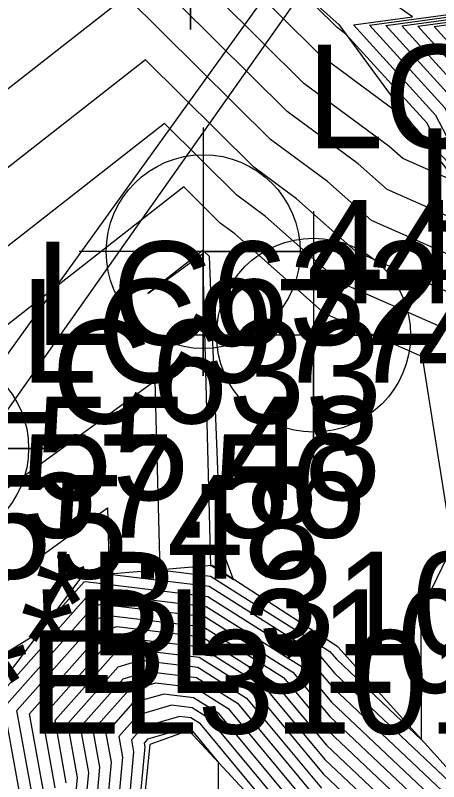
# Model space of a CAD drawing. Extents: x 2188792 to 2191981, y 386090 to 389710.
# Drawn here: x 2190392.51 to 2190402.74, y 387935.42 to 387953.95 of the extents above; entities that cross this region are included whole.
import ezdxf

# ---------------------------------------------------------------- set-up
doc = ezdxf.new("R2010")
doc.units = 0
for name, color, linetype in [('DTM Contours Major', 7, 'Continuous'), ('DTM Contours Minor', 7, 'Continuous'), ('Exist DTM Regular Point Underwater CELL', 7, 'Continuous'), ('Exist DTM Regular Point Underwater Cogo Elevation', 7, 'Continuous'), ('Exist DTM Regular Point Underwater Cogo Number', 7, 'Continuous'), ('Exist Guardrail', 7, 'Continuous'), ('Exist Roads EOT Cogo Point CELL', 7, 'Continuous'), ('Exist Structure Major Bridge Seam Cogo Comment', 7, 'Continuous'), ('Exist Structure Major Bridge Seam Cogo Elevation', 7, 'Continuous'), ('Exist Structure Major Bridge Seam Cogo Number', 7, 'Continuous'), ('Exist Structure Major Bridge Seam Cogo Point CELL', 7, 'Continuous'), ('Exist Structure Major Deck Tunnel Box Culvert', 7, 'Continuous'), ('Exist Structure Major Deck Tunnel Box Culvert Cogo Comment', 7, 'Continuous'), ('Exist Structure Major Deck Tunnel Box Culvert Cogo Elevation', 7, 'Continuous'), ('Exist Structure Major Deck Tunnel Box Culvert Cogo Number', 7, 'Continuous'), ('Exist Structure Major Deck Tunnel Box Culvert Cogo Point CELL', 7, 'Continuous'), ('PH Exist DTM Breakline', 7, 'Continuous')]:
    doc.layers.add(name, color=color, linetype=linetype)

msp = doc.modelspace()

# ---------------------------------------------------------------- linework, layer by layer
at = {"layer": 'DTM Contours Major'}
for points in [[(2190415.973, 387934.44), (2190415.087, 387936.416), (2190414.954, 387936.473), (2190412.399, 387938.792), (2190411.649, 387939.9), (2190409.62, 387943.112), (2190408.479, 387944.677), (2190407.104, 387946.345), (2190402.637, 387951.002), (2190402.453, 387951.352), (2190400.499, 387953.496), (2190400.287, 387953.652), (2190399.214, 387954.718)], [(2190417.023, 387935.358), (2190416.345, 387936.867), (2190414.96, 387937.471), (2190413.54, 387938.759), (2190411.194, 387942.225), (2190410.173, 387943.842), (2190409.599, 387944.629), (2190407.023, 387947.754), (2190404.565, 387950.316), (2190403.553, 387952.243), (2190402.24, 387953.683), (2190405.652, 387954.149), (2190406.068, 387953.038), (2190407.252, 387951.389), (2190418.493, 387938.449), (2190420.977, 387936.088), (2190421.531, 387935.415)], [(2190389.655, 387936.926), (2190393.104, 387939.05), (2190394.171, 387940.252), (2190394.203, 387940.261), (2190397.158, 387939.904), (2190399.662, 387938.322), (2190400.187, 387937.69), (2190403.557, 387934.508), (2190404.041, 387934.165), (2190404.438, 387933.976), (2190407.148, 387932.931), (2190406.569, 387936.001), (2190407.01, 387939.241), (2190407.002, 387941.58), (2190408.063, 387943.76), (2190407.359, 387944.725), (2190407.185, 387944.936), (2190406.414, 387945.74), (2190400.736, 387948.238), (2190399.304, 387949.511), (2190398.269, 387950.275), (2190395.653, 387952.874), (2190384.937, 387944.489)], [(2190393.469, 387935.276), (2190393.162, 387936.988), (2190394.76, 387938.789), (2190395.149, 387938.902), (2190396.987, 387938.68), (2190398.544, 387937.696), (2190399.986, 387935.958), (2190401.983, 387934.073)], [(2190396.816, 387937.455), (2190396.095, 387937.542), (2190395.35, 387937.327), (2190394.699, 387936.593), (2190394.824, 387935.896), (2190394.729, 387934.847), (2190395.193, 387934.369), (2190396.343, 387933.645), (2190397.81, 387932.712), (2190399.139, 387932.093), (2190399.215, 387932.268), (2190399.842, 387932.785), (2190404.128, 387931.001), (2190400.409, 387933.638), (2190399.785, 387934.227), (2190397.427, 387937.069), (2190396.816, 387937.455)]]:
    msp.add_lwpolyline(points, dxfattribs=at)
at = {"layer": 'DTM Contours Minor'}
for points in [[(2190414.767, 387934.113), (2190414.152, 387937), (2190412.171, 387938.799), (2190411.74, 387939.435), (2190409.509, 387942.967), (2190408.255, 387944.687), (2190407.12, 387946.063), (2190402.251, 387951.14), (2190402.233, 387951.174), (2190402.039, 387951.386), (2190399.883, 387952.977), (2190393.802, 387959.019)], [(2190414.37, 387929.328), (2190412.453, 387938.342), (2190411.942, 387938.806), (2190411.831, 387938.97), (2190409.399, 387942.821), (2190408.031, 387944.696), (2190407.136, 387945.781), (2190403.171, 387949.916), (2190401.872, 387950.487), (2190401.544, 387950.779), (2190399.48, 387952.301), (2190394.265, 387957.483)], [(2190412.027, 387930.337), (2190410.56, 387938.118), (2190410.845, 387940.21), (2190409.288, 387942.675), (2190407.807, 387944.706), (2190407.152, 387945.5), (2190404.252, 387948.524), (2190401.493, 387949.737), (2190400.797, 387950.356), (2190399.076, 387951.626), (2190394.727, 387955.946)], [(2190416.445, 387934.038), (2190415.338, 387936.506), (2190414.955, 387936.673), (2190412.627, 387938.785), (2190411.558, 387940.365), (2190409.73, 387943.258), (2190408.703, 387944.667), (2190407.088, 387946.627), (2190403.022, 387950.865), (2190402.673, 387951.531), (2190400.679, 387953.718), (2190402.107, 387953.913), (2190400.789, 387954.838)], [(2190391.931, 387937.304), (2190394.289, 387939.959), (2190394.393, 387939.989), (2190397.124, 387939.659), (2190399.439, 387938.197), (2190400.147, 387937.343), (2190403.242, 387934.421), (2190404.099, 387933.814), (2190404.798, 387933.481), (2190409.587, 387931.634), (2190408.565, 387937.059), (2190409.286, 387942.357), (2190409.177, 387942.529), (2190407.583, 387944.715), (2190407.169, 387945.218), (2190405.333, 387947.132), (2190401.114, 387948.988), (2190400.051, 387949.934), (2190398.672, 387950.951), (2190395.19, 387954.41), (2190386.881, 387947.909)], [(2190416.734, 387934.698), (2190415.842, 387936.687), (2190414.957, 387937.072), (2190413.084, 387938.772), (2190411.376, 387941.295), (2190409.952, 387943.55), (2190409.151, 387944.648), (2190407.055, 387947.19), (2190403.794, 387950.591), (2190403.113, 387951.887), (2190401.46, 387953.701), (2190405.756, 387954.287)], [(2190416.59, 387934.368), (2190415.59, 387936.596), (2190414.956, 387936.872), (2190412.856, 387938.779), (2190411.467, 387940.83), (2190409.841, 387943.404), (2190408.927, 387944.658), (2190407.071, 387946.908), (2190403.408, 387950.728), (2190402.893, 387951.709), (2190401.069, 387953.709), (2190404.1, 387954.123)], [(2190416.878, 387935.028), (2190416.094, 387936.777), (2190414.959, 387937.271), (2190413.312, 387938.765), (2190411.285, 387941.76), (2190410.062, 387943.696), (2190409.375, 387944.639), (2190407.039, 387947.472), (2190404.18, 387950.453), (2190403.333, 387952.065), (2190401.85, 387953.692), (2190405.704, 387954.218), (2190405.928, 387953.62), (2190406.565, 387952.733), (2190420.025, 387937.239), (2190421.461, 387935.875), (2190421.781, 387935.485), (2190420.293, 387933.664)], [(2190418.356, 387934.437), (2190417.167, 387935.687), (2190416.597, 387936.957), (2190414.961, 387937.67), (2190413.769, 387938.752), (2190411.103, 387942.69), (2190410.283, 387943.988), (2190409.822, 387944.619), (2190407.007, 387948.035), (2190404.951, 387950.179), (2190403.774, 387952.421), (2190402.631, 387953.675), (2190405.6, 387954.08), (2190406.208, 387952.455), (2190407.94, 387950.045), (2190416.961, 387939.66), (2190420.494, 387936.302), (2190421.282, 387935.344)], [(2190390.717, 387939.129), (2190394.736, 387942.043), (2190394.778, 387940.441), (2190397.193, 387940.149), (2190399.886, 387938.447), (2190400.227, 387938.036), (2190403.871, 387934.595), (2190403.984, 387934.515), (2190404.077, 387934.471), (2190404.708, 387934.228), (2190404.573, 387934.943), (2190404.676, 387935.698), (2190404.659, 387940.566), (2190406.306, 387943.95), (2190406.149, 387944.94), (2190400.357, 387947.488), (2190398.557, 387949.089), (2190397.865, 387949.6), (2190396.116, 387951.337), (2190382.993, 387941.069)], [(2190384.423, 387936.802), (2190395.882, 387945.111), (2190396.002, 387940.542), (2190397.227, 387940.394), (2190400.109, 387938.572), (2190400.267, 387938.382), (2190402.327, 387936.438), (2190402.316, 387939.552), (2190403.078, 387941.117), (2190402.35, 387945.695), (2190399.979, 387946.738), (2190397.811, 387948.667), (2190397.461, 387948.924), (2190396.579, 387949.801), (2190381.048, 387937.649)], [(2190397.779, 387940.311), (2190397.472, 387941.123), (2190397.202, 387948.122), (2190397.064, 387948.244), (2190397.057, 387948.249), (2190397.041, 387948.265), (2190395.714, 387947.226), (2190397.029, 387948.18), (2190397.227, 387940.643), (2190397.261, 387940.639), (2190397.779, 387940.311)], [(2190392.656, 387934.903), (2190392.239, 387937.225), (2190394.407, 387939.667), (2190394.582, 387939.717), (2190397.09, 387939.414), (2190399.215, 387938.071), (2190400.106, 387936.997), (2190402.927, 387934.334)], [(2190392.927, 387935.028), (2190392.546, 387937.146), (2190394.525, 387939.374), (2190394.771, 387939.445), (2190397.056, 387939.169), (2190398.992, 387937.946), (2190400.066, 387936.651), (2190402.612, 387934.247)], [(2190393.198, 387935.152), (2190392.854, 387937.067), (2190394.643, 387939.082), (2190394.96, 387939.174), (2190397.021, 387938.925), (2190398.768, 387937.821), (2190400.026, 387936.305), (2190402.297, 387934.16)], [(2190393.74, 387935.4), (2190393.469, 387936.909), (2190394.878, 387938.497), (2190395.338, 387938.63), (2190396.953, 387938.435), (2190398.321, 387937.57), (2190399.946, 387935.612), (2190401.668, 387933.986)], [(2190393.946, 387934.806), (2190394.011, 387935.524), (2190393.777, 387936.83), (2190394.996, 387938.204), (2190395.527, 387938.358), (2190396.919, 387938.19), (2190398.097, 387937.445), (2190399.905, 387935.266)], [(2190394.207, 387934.82), (2190394.282, 387935.648), (2190394.084, 387936.751), (2190395.114, 387937.912), (2190395.716, 387938.086), (2190396.884, 387937.945), (2190397.874, 387937.32), (2190399.865, 387934.919)], [(2190394.468, 387934.833), (2190394.553, 387935.772), (2190394.392, 387936.672), (2190395.232, 387937.619), (2190395.906, 387937.814), (2190396.85, 387937.7), (2190397.65, 387937.195), (2190399.825, 387934.573)], [(2190396.782, 387937.21), (2190396.284, 387937.271), (2190395.468, 387937.034), (2190395.007, 387936.514), (2190395.095, 387936.02), (2190394.99, 387934.861), (2190395.318, 387934.523), (2190396.591, 387933.721), (2190398.217, 387932.688), (2190399.01, 387932.319), (2190399.092, 387932.51), (2190399.777, 387933.073), (2190402.176, 387932.075), (2190400.094, 387933.551), (2190399.745, 387933.881), (2190397.203, 387936.944), (2190396.782, 387937.21)], [(2190396.747, 387936.966), (2190396.473, 387936.999), (2190395.586, 387936.742), (2190395.314, 387936.436), (2190395.367, 387936.144), (2190395.252, 387934.875), (2190395.442, 387934.678), (2190396.84, 387933.798), (2190398.624, 387932.664), (2190398.88, 387932.545), (2190398.921, 387932.638), (2190399.472, 387933.165), (2190399.711, 387933.362), (2190400.224, 387933.149), (2190399.779, 387933.464), (2190399.705, 387933.534), (2190396.98, 387936.819), (2190396.747, 387936.966)], [(2190396.713, 387936.721), (2190396.662, 387936.727), (2190395.704, 387936.449), (2190395.622, 387936.357), (2190395.638, 387936.268), (2190395.513, 387934.888), (2190395.567, 387934.832), (2190397.088, 387933.874), (2190397.379, 387933.69), (2190397.414, 387933.83), (2190397.417, 387935.897), (2190396.756, 387936.693), (2190396.713, 387936.721)]]:
    msp.add_lwpolyline(points, dxfattribs=at)
at = {"layer": 'Exist DTM Regular Point Underwater CELL'}
for points in [[(2190397.05, 387951.236), (2190397.05, 387945.236), (2190397.05, 387948.236), (2190400.05, 387948.236), (2190394.05, 387948.236)], [(2190399.716, 387949.218), (2190399.716, 387943.218), (2190399.716, 387946.218), (2190402.716, 387946.218), (2190396.716, 387946.218)]]:
    msp.add_lwpolyline(points, dxfattribs=at)
for centre in [(2190397.05, 387948.236), (2190399.716, 387946.218)]:
    msp.add_circle(centre, 2.344, dxfattribs=at)
at = {"layer": 'Exist Guardrail'}
msp.add_line((2190413.255, 387974.11), (2190345.027, 387877.358), dxfattribs=at)
at = {"layer": 'Exist Roads EOT Cogo Point CELL'}
msp.add_lwpolyline([(2190396.741, 387959.607), (2190396.741, 387953.607), (2190396.741, 387956.607), (2190393.741, 387956.607), (2190399.741, 387956.607)], dxfattribs=at)
at = {"layer": 'Exist Structure Major Bridge Seam Cogo Point CELL'}
msp.add_lwpolyline([(2190387.125, 387942.572), (2190393.125, 387942.572), (2190390.125, 387942.572), (2190390.125, 387945.572), (2190390.125, 387939.572)], dxfattribs=at)
at = {"layer": 'Exist Structure Major Deck Tunnel Box Culvert'}
msp.add_line((2190413.972, 387975.841), (2190342.771, 387876.97), dxfattribs=at)
at = {"layer": 'Exist Structure Major Deck Tunnel Box Culvert Cogo Point CELL'}
msp.add_lwpolyline([(2190387.486, 387943.481), (2190393.486, 387943.481), (2190390.486, 387943.481), (2190390.486, 387946.481), (2190390.486, 387940.481)], dxfattribs=at)
msp.add_circle((2190390.486, 387943.481), 2.344, dxfattribs=at)
at = {"layer": 'PH Exist DTM Breakline'}
for points in [[(2190400.331, 387953.726), (2190393.593, 387959.713), (2190386.854, 387965.7), (2190380.116, 387971.688), (2190373.378, 387977.675), (2190372.458, 387979.04), (2190371.503, 387980.482), (2190370.094, 387982.434), (2190368.499, 387984.872), (2190367.733, 387986.787), (2190366.642, 387989.492), (2190365.72, 387991.87), (2190365.463, 387993.999), (2190366.5, 387998.453), (2190367.07, 388001.071), (2190369.285, 388004.24)], [(2190400.331, 387953.726), (2190402.209, 387951.155), (2190407.196, 387944.732), (2190409.169, 387942.518), (2190411.863, 387938.808), (2190414.954, 387936.368), (2190416.328, 387933.769), (2190416.433, 387931.807), (2190415.532, 387930.269), (2190414.351, 387929.102)], [(2190405.25, 387953.617), (2190406.924, 387949.477), (2190410.733, 387944.58), (2190414.967, 387938.716), (2190417.932, 387937.436), (2190420.062, 387934.999), (2190419.081, 387931.986), (2190417.96, 387929.518), (2190415.717, 387927.809), (2190413.666, 387927.294), (2190410.716, 387927.696), (2190408.475, 387928.441), (2190404.599, 387930.743), (2190399.694, 387933.44), (2190396.705, 387936.665), (2190395.755, 387936.322), (2190395.616, 387934.894), (2190397.112, 387933.882), (2190398.819, 387932.652), (2190399.035, 387932.622)], [(2190414.351, 387929.102), (2190403.967, 387934.622), (2190400.302, 387938.68), (2190397.262, 387940.646), (2190394.116, 387940.386), (2190391.805, 387937.336), (2190392.248, 387934.717), (2190394.041, 387932.937), (2190400.56, 387929.613), (2190405.062, 387927.192), (2190407.981, 387924.12), (2190411.426, 387920.865), (2190412.146, 387918.649), (2190412.072, 387917.601), (2190410.569, 387914.478), (2190409.097, 387912.052), (2190407.157, 387907.788), (2190406.505, 387905.184), (2190405.325, 387898.816), (2190402.894, 387894.9), (2190400.449, 387892.102), (2190399.472, 387888.556), (2190401.91, 387881.874)]]:
    msp.add_lwpolyline(points, dxfattribs=at)

# ---------------------------------------------------------------- texts
at = {"layer": 'Exist DTM Regular Point Underwater Cogo Elevation'}
for s, p in [('44.40', (2190399.55, 387946.986)), ('44.46', (2190402.216, 387944.968))]:
    msp.add_text(s, height=2.5, dxfattribs=at).set_placement(p)
at = {"layer": 'Exist DTM Regular Point Underwater Cogo Number'}
for s, p in [('LC999', (2190399.55, 387950.736)), ('LC564', (2190402.216, 387948.718))]:
    msp.add_text(s, height=2.5, dxfattribs=at).set_placement(p)
at = {"layer": 'Exist Structure Major Bridge Seam Cogo Comment'}
msp.add_text('*BL3103', height=2.5, dxfattribs=at).set_placement((2190392.625, 387937.572))
at = {"layer": 'Exist Structure Major Bridge Seam Cogo Elevation'}
msp.add_text('57.56', height=2.5, dxfattribs=at).set_placement((2190392.625, 387941.322))
at = {"layer": 'Exist Structure Major Bridge Seam Cogo Number'}
msp.add_text('LC977', height=2.5, dxfattribs=at).set_placement((2190392.625, 387945.072))
at = {"layer": 'Exist Structure Major Deck Tunnel Box Culvert Cogo Comment'}
for s, p in [('*BL3101 SEAT', (2190392.986, 387938.481)), ('*EL3101 SEAT', (2190391.52, 387936.584))]:
    msp.add_text(s, height=2.5, dxfattribs=at).set_placement(p)
at = {"layer": 'Exist Structure Major Deck Tunnel Box Culvert Cogo Elevation'}
for p in [(2190392.986, 387942.231), (2190391.52, 387940.334)]:
    msp.add_text('55.48', height=2.5, dxfattribs=at).set_placement(p)
at = {"layer": 'Exist Structure Major Deck Tunnel Box Culvert Cogo Number'}
for s, p in [('LC632', (2190392.986, 387945.981)), ('LC633', (2190391.52, 387944.084))]:
    msp.add_text(s, height=2.5, dxfattribs=at).set_placement(p)

doc.saveas('drawing.dxf')
